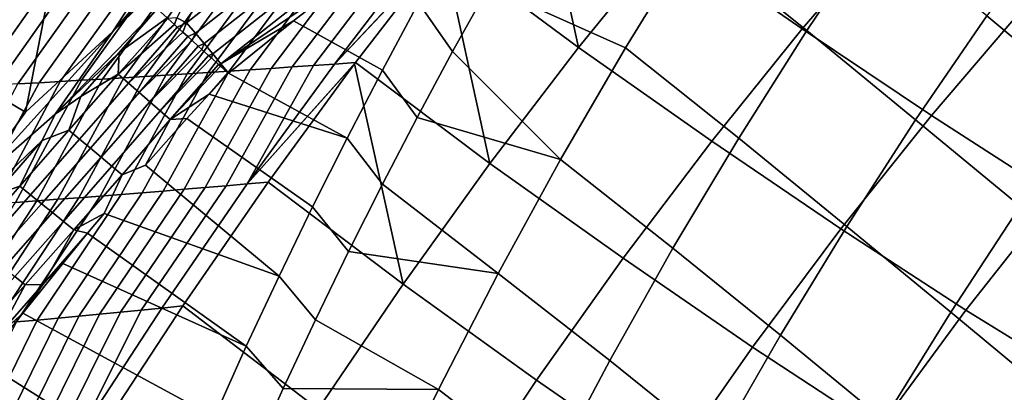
# Model space of a CAD drawing. Header units: metres. Extents: x -109 to 109, y -100 to 58.
# Tile 355 of 642: x 13.64 to 18.03, y -26.52 to -24.86. Entities that reach past the tile are written whole.
import ezdxf

# ---------------------------------------------------------------- set-up
doc = ezdxf.new("R2010")
doc.units = ezdxf.units.M
doc.layers.add('solid_21_062_100_XXX', color=7, linetype='CONTINUOUS')

msp = doc.modelspace()

# ---------------------------------------------------------------- linework, layer by layer
at = {"layer": 'solid_21_062_100_XXX'}
for points in [[(16.131132, -24.980812, -18.228146), (15.531165, -24.535326, -18.653791), (15.926793, -24.050184, -18.947115)], [(16.532995, -24.485664, -18.517805), (16.131132, -24.980812, -18.228146), (15.926793, -24.050184, -18.947115), (15.931648, -24.044401, -18.950882)], [(16.532995, -24.485664, -18.517805), (16.940252, -24.014221, -18.837879), (17.53717, -24.422253, -18.386425), (17.127413, -24.898071, -18.072855)], [(16.947874, -24.022976, 25.517889), (16.639189, -24.496593, 25.367083), (17.148172, -24.905556, 24.913803), (17.461361, -24.438017, 25.049231)], [(14.5721, -24.310823, 26.003605), (14.649902, -24.183214, 26.000898), (14.290295, -24.548925, 25.997431), (14.054717, -24.909891, 26.000853)], [(13.857012, -24.288395, 26.844654), (13.225935, -25.009613, 26.844654), (13.225946, -25.009596, 25.997431), (13.857032, -24.288368, 25.997431)], [(13.370951, -24.839258, 27.018965), (13.225935, -25.009613, 26.844654), (13.857012, -24.288395, 26.844654)], [(13.665678, -25.269922, 25.997431), (13.857032, -24.288368, 25.997431), (13.225946, -25.009596, 25.997431)], [(14.054717, -24.909891, 26.000853), (14.290295, -24.548925, 25.997431), (13.857032, -24.288368, 25.997431), (13.665678, -25.269922, 25.997431)], [(14.5721, -24.310823, 26.003605), (14.054717, -24.909891, 26.000853), (14.566545, -24.319836, 26.003826)], [(14.054717, -24.909891, 26.000853), (14.415133, -24.560553, 26.011171), (14.566545, -24.319836, 26.003826)], [(14.636955, -24.348818, 26.011131), (14.606441, -24.325373, 26.00856), (14.339658, -24.848776, 26.045069), (14.38381, -24.87039, 26.049633)], [(14.636955, -24.348818, 26.011131), (14.38381, -24.87039, 26.049633), (14.973432, -24.406515, 26.014164)], [(18.417847, -25.228884, 24.13817), (18.746759, -24.781189, 24.269884), (18.276094, -24.390034, 24.733528), (17.950096, -24.840446, 24.590311)], [(14.423478, -24.916576, 26.050409), (15.011412, -24.454378, 26.013069), (14.973432, -24.406515, 26.014164), (14.38381, -24.87039, 26.049633)], [(15.7315, -24.709156, 25.64883), (16.340036, -24.982706, 25.238441), (16.639189, -24.496593, 25.367083), (15.896691, -24.422714, 25.726007)], [(17.127413, -24.898071, -18.072855), (17.53717, -24.422253, -18.386425), (18.11488, -24.804031, -17.92263), (17.703503, -25.284376, -17.615084)], [(17.63349, -25.303534, 24.467968), (17.950096, -24.840446, 24.590311), (17.461361, -24.438017, 25.049231), (17.148172, -24.905556, 24.913803)], [(14.462415, -24.963058, 26.043793), (15.048836, -24.501923, 26.004532), (15.011412, -24.454378, 26.013069), (14.423478, -24.916576, 26.050409)], [(15.582264, -24.486431, 25.826975), (15.417692, -24.781988, 25.75099), (15.569653, -24.999432, 25.57926), (15.7315, -24.709156, 25.64883)], [(16.131132, -24.980812, -18.228146), (16.532995, -24.485664, -18.517805), (17.127413, -24.898071, -18.072855), (16.724434, -25.397938, -17.789356)], [(14.500185, -25.008883, 26.029856), (15.085134, -24.548454, 25.988682), (15.048836, -24.501923, 26.004532), (14.462415, -24.963058, 26.043793)], [(16.639189, -24.496593, 25.367083), (16.340036, -24.982706, 25.238441), (16.844742, -25.385134, 24.799982), (17.148172, -24.905556, 24.913803)], [(14.054717, -24.909891, 26.000853), (13.797631, -25.278721, 26.011074), (14.25282, -24.808342, 26.021677), (14.415133, -24.560553, 26.011171)], [(14.67933, -24.577568, -18.765524), (14.774189, -24.57317, -18.753029), (14.38575, -25.098503, -18.506149), (14.291712, -25.104391, -18.521002)], [(14.774189, -24.57317, -18.753029), (14.868998, -24.568697, -18.740553), (14.479732, -25.092525, -18.491325), (14.38575, -25.098503, -18.506149)], [(14.868998, -24.568697, -18.740553), (14.963754, -24.564152, -18.728096), (14.573657, -25.086458, -18.476526), (14.479732, -25.092525, -18.491325)], [(14.536227, -25.053366, 26.008808), (15.119763, -24.593279, 25.965755), (15.085134, -24.548454, 25.988682), (14.500185, -25.008883, 26.029856)], [(14.963754, -24.564152, -18.728096), (15.058458, -24.559532, -18.715658), (14.667524, -25.080303, -18.461758), (14.573657, -25.086458, -18.476526)], [(15.058458, -24.559532, -18.715658), (15.153109, -24.554838, -18.703243), (14.761334, -25.074059, -18.447016), (14.667524, -25.080303, -18.461758)], [(15.153109, -24.554838, -18.703243), (15.247705, -24.550072, -18.690847), (14.855085, -25.067724, -18.432302), (14.761334, -25.074059, -18.447016)], [(15.247705, -24.550072, -18.690847), (15.342247, -24.545231, -18.678474), (14.948777, -25.0613, -18.41762), (14.855085, -25.067724, -18.432302)], [(15.342247, -24.545231, -18.678474), (15.436734, -24.540316, -18.666122), (15.042408, -25.054787, -18.402966), (14.948777, -25.0613, -18.41762)], [(15.531165, -24.535326, -18.653791), (15.526766, -24.540878, -18.650684), (15.042408, -25.054787, -18.402966)], [(15.436734, -24.540316, -18.666122), (15.531165, -24.535326, -18.653791), (15.042408, -25.054787, -18.402966)], [(15.526766, -24.540878, -18.650684), (15.135979, -25.048183, -18.388344), (15.042408, -25.054787, -18.402966)], [(15.735909, -25.498131, -17.969793), (15.135979, -25.048183, -18.388344), (15.526766, -24.540878, -18.650684)], [(16.131132, -24.980812, -18.228146), (15.735909, -25.498131, -17.969793), (15.526766, -24.540878, -18.650684), (15.531165, -24.535326, -18.653791)], [(13.632654, -24.621143, -18.90411), (13.728042, -24.617544, -18.891434), (13.348378, -25.158411, -18.670856), (13.253761, -25.163328, -18.685965)], [(13.728042, -24.617544, -18.891434), (13.823383, -24.613874, -18.878771), (13.442945, -25.153406, -18.655767), (13.348378, -25.158411, -18.670856)], [(13.823383, -24.613874, -18.878771), (13.918678, -24.61013, -18.866121), (13.537462, -25.148312, -18.640701), (13.442945, -25.153406, -18.655767)], [(13.918678, -24.61013, -18.866121), (14.013927, -24.606316, -18.853489), (13.631927, -25.143131, -18.625658), (13.537462, -25.148312, -18.640701)], [(14.013927, -24.606316, -18.853489), (14.10913, -24.602427, -18.840872), (13.726341, -25.137861, -18.610636), (13.631927, -25.143131, -18.625658)], [(14.10913, -24.602427, -18.840872), (14.204285, -24.598467, -18.828272), (13.820703, -25.132504, -18.595636), (13.726341, -25.137861, -18.610636)], [(14.204285, -24.598467, -18.828272), (14.299391, -24.594433, -18.815687), (13.915011, -25.127058, -18.58066), (13.820703, -25.132504, -18.595636)], [(14.299391, -24.594433, -18.815687), (14.394449, -24.590326, -18.80312), (14.009268, -25.121525, -18.565708), (13.915011, -25.127058, -18.58066)], [(14.394449, -24.590326, -18.80312), (14.489459, -24.586147, -18.790571), (14.10347, -25.115902, -18.550781), (14.009268, -25.121525, -18.565708)], [(14.489459, -24.586147, -18.790571), (14.584419, -24.581894, -18.778038), (14.197618, -25.110191, -18.535879), (14.10347, -25.115902, -18.550781)], [(14.584419, -24.581894, -18.778038), (14.67933, -24.577568, -18.765524), (14.291712, -25.104391, -18.521002), (14.197618, -25.110191, -18.535879)], [(14.536227, -25.053366, 26.008808), (15.152211, -24.635721, 25.936092), (15.119763, -24.593279, 25.965755)], [(14.536227, -25.053366, 26.008808), (14.86046, -24.862478, 25.955826), (15.152211, -24.635721, 25.936092)], [(14.86046, -24.862478, 25.955826), (15.256637, -25.081404, 25.682991), (15.417692, -24.781988, 25.75099), (15.152211, -24.635721, 25.936092)], [(15.7315, -24.709156, 25.64883), (15.569653, -24.999432, 25.57926), (16.051064, -25.480261, 25.13224), (16.340036, -24.982706, 25.238441)], [(15.417692, -24.781988, 25.75099), (15.256637, -25.081404, 25.682991), (15.411268, -25.293329, 25.517345), (15.569653, -24.999432, 25.57926)], [(13.797631, -25.278721, 26.011074), (14.082879, -25.003109, 26.02071), (14.25282, -24.808342, 26.021677)], [(14.296695, -24.848423, 26.039249), (14.25282, -24.808342, 26.021677), (14.082879, -25.003109, 26.02071)], [(18.098677, -25.689016, 24.026941), (18.417847, -25.228884, 24.13817), (17.950096, -24.840446, 24.590311), (17.63349, -25.303534, 24.467968)], [(17.703503, -25.284376, -17.615084), (18.11488, -24.804031, -17.92263), (18.672316, -25.156914, -17.448622), (18.260231, -25.641914, -17.14645)], [(14.300068, -24.851509, 26.040276), (14.296695, -24.848423, 26.039249), (14.082879, -25.003109, 26.02071), (14.078263, -25.099314, 26.037872)], [(14.300068, -24.851509, 26.040276), (14.078263, -25.099314, 26.037872), (14.330138, -24.878977, 26.047474)], [(14.330138, -24.878977, 26.047474), (14.078263, -25.099314, 26.037872), (14.125193, -25.140257, 26.0476), (14.342085, -24.889872, 26.049379)], [(14.339658, -24.848776, 26.045069), (14.300068, -24.851509, 26.040276), (14.330138, -24.878977, 26.047474)], [(14.38381, -24.87039, 26.049633), (14.339658, -24.848776, 26.045069), (14.330138, -24.878977, 26.047474), (14.342085, -24.889872, 26.049379)], [(14.38381, -24.87039, 26.049633), (14.342085, -24.889872, 26.049379), (14.366591, -24.912191, 26.051628)], [(14.423478, -24.916576, 26.050409), (14.38381, -24.87039, 26.049633), (14.366591, -24.912191, 26.051628), (14.388978, -24.932545, 26.051758)], [(14.536227, -25.053366, 26.008808), (14.570002, -25.095842, 25.980963), (14.86046, -24.862478, 25.955826)], [(14.570002, -25.095842, 25.980963), (15.099218, -25.384451, 25.62303), (15.256637, -25.081404, 25.682991), (14.86046, -24.862478, 25.955826)], [(14.054717, -24.909891, 26.000853), (13.665678, -25.269922, 25.997431), (13.421961, -25.607634, 26.000853)], [(14.054717, -24.909891, 26.000853), (13.421961, -25.607634, 26.000853), (13.797631, -25.278721, 26.011074)], [(14.342085, -24.889872, 26.049379), (14.125193, -25.140257, 26.0476), (14.366591, -24.912191, 26.051628)], [(14.366591, -24.912191, 26.051628), (14.125193, -25.140257, 26.0476), (14.172671, -25.181681, 26.049414), (14.388978, -24.932545, 26.051758)], [(14.423478, -24.916576, 26.050409), (14.388978, -24.932545, 26.051758), (14.408225, -24.950016, 26.050406)], [(14.462415, -24.963058, 26.043793), (14.423478, -24.916576, 26.050409), (14.408225, -24.950016, 26.050406), (14.435852, -24.97505, 26.046078)], [(16.724434, -25.397938, -17.789356), (17.127413, -24.898071, -18.072855), (17.703503, -25.284376, -17.615084), (17.300335, -25.789118, -17.33717)], [(17.326933, -25.778334, 24.366753), (17.63349, -25.303534, 24.467968), (17.148172, -24.905556, 24.913803), (16.844742, -25.385134, 24.799982)], [(14.388978, -24.932545, 26.051758), (14.172671, -25.181681, 26.049414), (14.408225, -24.950016, 26.050406)], [(14.408225, -24.950016, 26.050406), (14.172671, -25.181681, 26.049414), (14.219943, -25.222927, 26.043283), (14.435852, -24.97505, 26.046078)], [(14.462415, -24.963058, 26.043793), (14.435852, -24.97505, 26.046078), (14.451543, -24.989244, 26.042345)], [(14.500185, -25.008883, 26.029856), (14.462415, -24.963058, 26.043793), (14.451543, -24.989244, 26.042345), (14.481586, -25.016373, 26.032537)], [(13.421961, -25.607634, 26.000853), (13.665678, -25.269922, 25.997431), (13.225946, -25.009596, 25.997431), (13.002406, -25.960058, 25.997431)], [(13.797631, -25.278721, 26.011074), (13.911917, -25.198906, 26.021008), (14.082879, -25.003109, 26.02071)], [(14.078263, -25.099314, 26.037872), (14.082879, -25.003109, 26.02071), (13.911917, -25.198906, 26.021008)], [(14.435852, -24.97505, 26.046078), (14.219943, -25.222927, 26.043283), (14.451543, -24.989244, 26.042345)], [(14.451543, -24.989244, 26.042345), (14.219943, -25.222927, 26.043283), (14.266257, -25.263338, 26.02931), (14.481586, -25.016373, 26.032537)], [(14.500185, -25.008883, 26.029856), (14.481586, -25.016373, 26.032537), (14.494151, -25.027699, 26.027359)], [(14.536227, -25.053366, 26.008808), (14.500185, -25.008883, 26.029856), (14.494151, -25.027699, 26.027359), (14.525867, -25.056225, 26.011284)], [(15.569653, -24.999432, 25.57926), (15.411268, -25.293329, 25.517345), (16.051064, -25.480261, 25.13224)], [(15.735909, -25.498131, -17.969793), (16.131132, -24.980812, -18.228146), (16.724434, -25.397938, -17.789356), (16.329485, -25.920303, -17.536808)], [(16.340036, -24.982706, 25.238441), (16.051064, -25.480261, 25.13224), (16.55171, -25.875738, 24.708004), (16.844742, -25.385134, 24.799982)], [(14.481586, -25.016373, 26.032537), (14.266257, -25.263338, 26.02931), (14.494151, -25.027699, 26.027359)], [(14.266257, -25.263338, 26.02931), (14.310881, -25.302273, 26.007715), (14.525867, -25.056225, 26.011284), (14.494151, -25.027699, 26.027359)], [(14.525867, -25.056225, 26.011284), (14.310881, -25.302273, 26.007715), (14.534305, -25.063801, 26.006243)], [(14.536227, -25.053366, 26.008808), (14.525867, -25.056225, 26.011284), (14.534305, -25.063801, 26.006243)], [(14.536227, -25.053366, 26.008808), (14.534305, -25.063801, 26.006243), (14.567657, -25.093739, 25.982832)], [(14.536227, -25.053366, 26.008808), (14.567657, -25.093739, 25.982832), (14.570002, -25.095842, 25.980963)], [(15.135979, -25.048183, -18.388344), (15.132039, -25.053444, -18.385839), (14.653855, -25.589491, -18.172497)], [(15.042408, -25.054787, -18.402966), (15.135979, -25.048183, -18.388344), (14.653855, -25.589491, -18.172497)], [(15.132039, -25.053444, -18.385839), (14.747308, -25.58139, -18.155355), (14.653855, -25.589491, -18.172497)], [(14.948777, -25.0613, -18.41762), (15.042408, -25.054787, -18.402966), (14.653855, -25.589491, -18.172497)], [(15.348546, -26.036022, -17.743546), (14.747308, -25.58139, -18.155355), (15.132039, -25.053444, -18.385839)], [(15.735909, -25.498131, -17.969793), (15.348546, -26.036022, -17.743546), (15.132039, -25.053444, -18.385839), (15.135979, -25.048183, -18.388344)], [(14.078263, -25.099314, 26.037872), (13.911917, -25.198906, 26.021008), (13.85929, -25.34973, 26.03941)], [(14.078263, -25.099314, 26.037872), (13.85929, -25.34973, 26.03941), (13.907092, -25.389532, 26.049614), (14.125193, -25.140257, 26.0476)], [(14.291712, -25.104391, -18.521002), (14.38575, -25.098503, -18.506149), (14.091769, -25.635849, -18.276129), (13.997866, -25.643202, -18.293524)], [(14.38575, -25.098503, -18.506149), (14.479732, -25.092525, -18.491325), (14.18561, -25.628389, -18.258768), (14.091769, -25.635849, -18.276129)], [(14.479732, -25.092525, -18.491325), (14.573657, -25.086458, -18.476526), (14.279387, -25.620823, -18.241442), (14.18561, -25.628389, -18.258768)], [(14.573657, -25.086458, -18.476526), (14.667524, -25.080303, -18.461758), (14.373102, -25.61315, -18.22415), (14.279387, -25.620823, -18.241442)], [(14.534305, -25.063801, 26.006243), (14.310881, -25.302273, 26.007715), (14.483871, -25.188707, 25.980608), (14.567657, -25.093739, 25.982832)], [(14.667524, -25.080303, -18.461758), (14.761334, -25.074059, -18.447016), (14.466752, -25.60537, -18.206896), (14.373102, -25.61315, -18.22415)], [(14.761334, -25.074059, -18.447016), (14.855085, -25.067724, -18.432302), (14.560337, -25.597483, -18.189678), (14.466752, -25.60537, -18.206896)], [(14.567657, -25.093739, 25.982832), (14.483871, -25.188707, 25.980608), (14.570002, -25.095842, 25.980963)], [(14.570002, -25.095842, 25.980963), (14.483871, -25.188707, 25.980608), (15.099218, -25.384451, 25.62303)], [(14.855085, -25.067724, -18.432302), (14.948777, -25.0613, -18.41762), (14.653855, -25.589491, -18.172497), (14.560337, -25.597483, -18.189678)], [(15.256637, -25.081404, 25.682991), (15.099218, -25.384451, 25.62303), (15.256462, -25.590633, 25.463131), (15.411268, -25.293329, 25.517345)], [(13.631927, -25.143131, -18.625658), (13.726341, -25.137861, -18.610636), (13.433174, -25.685102, -18.398569), (13.338853, -25.691717, -18.416183)], [(13.726341, -25.137861, -18.610636), (13.820703, -25.132504, -18.595636), (13.527437, -25.678383, -18.380985), (13.433174, -25.685102, -18.398569)], [(13.820703, -25.132504, -18.595636), (13.915011, -25.127058, -18.58066), (13.621642, -25.671558, -18.36343), (13.527437, -25.678383, -18.380985)], [(13.915011, -25.127058, -18.58066), (14.009268, -25.121525, -18.565708), (13.715788, -25.664629, -18.345905), (13.621642, -25.671558, -18.36343)], [(14.009268, -25.121525, -18.565708), (14.10347, -25.115902, -18.550781), (13.809875, -25.657593, -18.328413), (13.715788, -25.664629, -18.345905)], [(14.10347, -25.115902, -18.550781), (14.197618, -25.110191, -18.535879), (13.9039, -25.65045, -18.310951), (13.809875, -25.657593, -18.328413)], [(14.197618, -25.110191, -18.535879), (14.291712, -25.104391, -18.521002), (13.997866, -25.643202, -18.293524), (13.9039, -25.65045, -18.310951)], [(14.125193, -25.140257, 26.0476), (13.907092, -25.389532, 26.049614), (13.955428, -25.429928, 26.05191), (14.172671, -25.181681, 26.049414)], [(14.172671, -25.181681, 26.049414), (13.955428, -25.429928, 26.05191), (14.003529, -25.470274, 26.046265), (14.219943, -25.222927, 26.043283)], [(14.310881, -25.302273, 26.007715), (14.384868, -25.297333, 25.98103), (14.483871, -25.188707, 25.980608)], [(14.483871, -25.188707, 25.980608), (14.384868, -25.297333, 25.98103), (14.945557, -25.690897, 25.571152), (15.099218, -25.384451, 25.62303)], [(13.85929, -25.34973, 26.03941), (13.911917, -25.198906, 26.021008), (13.797631, -25.278721, 26.011074), (13.739816, -25.39576, 26.022593)], [(14.219943, -25.222927, 26.043283), (14.003529, -25.470274, 26.046265), (14.05063, -25.509932, 26.032766), (14.266257, -25.263338, 26.02931)], [(13.421961, -25.607634, 26.000853), (13.142516, -25.966906, 26.011074), (13.739816, -25.39576, 26.022593), (13.797631, -25.278721, 26.011074)], [(14.05063, -25.509932, 26.032766), (14.095984, -25.548267, 26.011627), (14.310881, -25.302273, 26.007715), (14.266257, -25.263338, 26.02931)], [(14.310881, -25.302273, 26.007715), (14.095984, -25.548267, 26.011627), (14.200393, -25.505199, 25.984362)], [(14.384868, -25.297333, 25.98103), (14.200393, -25.505199, 25.984362), (14.79577, -26.000513, 25.527397), (14.945557, -25.690897, 25.571152)], [(14.310881, -25.302273, 26.007715), (14.200393, -25.505199, 25.984362), (14.384868, -25.297333, 25.98103)], [(15.411268, -25.293329, 25.517345), (15.256462, -25.590633, 25.463131), (15.772891, -25.988186, 25.04871), (16.051064, -25.480261, 25.13224)], [(17.300335, -25.789118, -17.33717), (17.703503, -25.284376, -17.615084), (18.260231, -25.641914, -17.14645), (17.857832, -26.151661, -16.873356)], [(17.789906, -26.160641, 23.936426), (18.098677, -25.689016, 24.026941), (17.63349, -25.303534, 24.467968), (17.326933, -25.778334, 24.366753)], [(13.85929, -25.34973, 26.03941), (13.739816, -25.39576, 26.022593), (13.640065, -25.599514, 26.044024)], [(13.85929, -25.34973, 26.03941), (13.640065, -25.599514, 26.044024), (13.68855, -25.638092, 26.055611), (13.907092, -25.389532, 26.049614)], [(13.142516, -25.966906, 26.011074), (13.528337, -25.637562, 26.026581), (13.739816, -25.39576, 26.022593)], [(13.640065, -25.599514, 26.044024), (13.739816, -25.39576, 26.022593), (13.528337, -25.637562, 26.026581)], [(13.907092, -25.389532, 26.049614), (13.68855, -25.638092, 26.055611), (13.737641, -25.67746, 26.059315), (13.955428, -25.429928, 26.05191)], [(15.099218, -25.384451, 25.62303), (14.945557, -25.690897, 25.571152), (15.105346, -25.891132, 25.41666), (15.256462, -25.590633, 25.463131)], [(16.329485, -25.920303, -17.536808), (16.724434, -25.397938, -17.789356), (17.300335, -25.789118, -17.33717), (16.90663, -26.316685, -17.08975)], [(17.031059, -26.263861, 24.286873), (17.326933, -25.778334, 24.366753), (16.844742, -25.385134, 24.799982), (16.55171, -25.875738, 24.708004)], [(13.955428, -25.429928, 26.05191), (13.737641, -25.67746, 26.059315), (13.786557, -25.71699, 26.055075), (14.003529, -25.470274, 26.046265)], [(14.003529, -25.470274, 26.046265), (13.786557, -25.71699, 26.055075), (13.83452, -25.756054, 26.042959), (14.05063, -25.509932, 26.032766)], [(15.348546, -26.036022, -17.743546), (15.735909, -25.498131, -17.969793), (16.329485, -25.920303, -17.536808), (15.943788, -26.463545, -17.315996)], [(16.051064, -25.480261, 25.13224), (15.772891, -25.988186, 25.04871), (16.269691, -26.376335, 24.638067), (16.55171, -25.875738, 24.708004)], [(13.83452, -25.756054, 26.042959), (13.880772, -25.794031, 26.023159), (14.095984, -25.548267, 26.011627), (14.05063, -25.509932, 26.032766)], [(14.095984, -25.548267, 26.011627), (14.016034, -25.720594, 25.991179), (14.79577, -26.000513, 25.527397), (14.200393, -25.505199, 25.984362)], [(14.095984, -25.548267, 26.011627), (13.880772, -25.794031, 26.023159), (14.016034, -25.720594, 25.991179)], [(14.653855, -25.589491, -18.172497), (14.747308, -25.58139, -18.155355), (14.36635, -26.133301, -17.955545), (14.27395, -26.142641, -17.975132)], [(15.348546, -26.036022, -17.743546), (14.970239, -26.592825, -17.550104), (14.36635, -26.133301, -17.955545), (14.747308, -25.58139, -18.155355)], [(13.640065, -25.599514, 26.044024), (13.528337, -25.637562, 26.026581), (13.420502, -25.848185, 26.051924)], [(13.640065, -25.599514, 26.044024), (13.420502, -25.848185, 26.051924), (13.469402, -25.885483, 26.065742), (13.68855, -25.638092, 26.055611)], [(14.091769, -25.635849, -18.276129), (14.18561, -25.628389, -18.258768), (13.810896, -26.187513, -18.073708), (13.718081, -26.196123, -18.093546)], [(14.18561, -25.628389, -18.258768), (14.279387, -25.620823, -18.241442), (13.903645, -26.178783, -18.053909), (13.810896, -26.187513, -18.073708)], [(14.279387, -25.620823, -18.241442), (14.373102, -25.61315, -18.22415), (13.996325, -26.16993, -18.034151), (13.903645, -26.178783, -18.053909)], [(14.373102, -25.61315, -18.22415), (14.466752, -25.60537, -18.206896), (14.088936, -26.160955, -18.014437), (13.996325, -26.16993, -18.034151)], [(14.466752, -25.60537, -18.206896), (14.560337, -25.597483, -18.189678), (14.181479, -26.151859, -17.994762), (14.088936, -26.160955, -18.014437)], [(14.560337, -25.597483, -18.189678), (14.653855, -25.589491, -18.172497), (14.27395, -26.142641, -17.975132), (14.181479, -26.151859, -17.994762)], [(15.256462, -25.590633, 25.463131), (15.105346, -25.891132, 25.41666), (15.772891, -25.988186, 25.04871)], [(13.621642, -25.671558, -18.36343), (13.715788, -25.664629, -18.345905), (13.346159, -26.229345, -18.173281), (13.253017, -26.23735, -18.193308)], [(13.715788, -25.664629, -18.345905), (13.809875, -25.657593, -18.328413), (13.439238, -26.221222, -18.153292), (13.346159, -26.229345, -18.173281)], [(13.809875, -25.657593, -18.328413), (13.9039, -25.65045, -18.310951), (13.53225, -26.212976, -18.133339), (13.439238, -26.221222, -18.153292)], [(13.68855, -25.638092, 26.055611), (13.469402, -25.885483, 26.065742), (13.519061, -25.923845, 26.071722), (13.737641, -25.67746, 26.059315)], [(13.9039, -25.65045, -18.310951), (13.997866, -25.643202, -18.293524), (13.625198, -26.204611, -18.113422), (13.53225, -26.212976, -18.133339)], [(13.997866, -25.643202, -18.293524), (14.091769, -25.635849, -18.276129), (13.718081, -26.196123, -18.093546), (13.625198, -26.204611, -18.113422)], [(17.857832, -26.151661, -16.873356), (18.260231, -25.641914, -17.14645), (18.79563, -25.968855, -16.668709), (18.395079, -26.48366, -16.399565)], [(13.737641, -25.67746, 26.059315), (13.519061, -25.923845, 26.071722), (13.568687, -25.962664, 26.069767), (13.786557, -25.71699, 26.055075)], [(13.786557, -25.71699, 26.055075), (13.568687, -25.962664, 26.069767), (13.617495, -26.001318, 26.05991), (13.83452, -25.756054, 26.042959)], [(14.945557, -25.690897, 25.571152), (14.79577, -26.000513, 25.527397), (14.95803, -26.194603, 25.377962), (15.105346, -25.891132, 25.41666)], [(18.236038, -26.530945, 23.507318), (18.54628, -26.061041, 23.58884), (18.098677, -25.689016, 24.026941), (17.789906, -26.160641, 23.936426)], [(13.617495, -26.001318, 26.05991), (13.664706, -26.039194, 26.042307), (13.880772, -25.794031, 26.023159), (13.83452, -25.756054, 26.042959)], [(13.880772, -25.794031, 26.023159), (13.942067, -25.809389, 25.994925), (14.016034, -25.720594, 25.991179)], [(14.016034, -25.720594, 25.991179), (13.942067, -25.809389, 25.994925), (14.649969, -26.313065, 25.491798), (14.79577, -26.000513, 25.527397)], [(13.880772, -25.794031, 26.023159), (13.664706, -26.039194, 26.042307), (13.742742, -26.037975, 26.013422)], [(13.880772, -25.794031, 26.023159), (13.742742, -26.037975, 26.013422), (13.942067, -25.809389, 25.994925)], [(16.90663, -26.316685, -17.08975), (17.300335, -25.789118, -17.33717), (17.857832, -26.151661, -16.873356), (17.466377, -26.684563, -16.630196)], [(17.49217, -26.642792, 23.866808), (17.789906, -26.160641, 23.936426), (17.326933, -25.778334, 24.366753), (17.031059, -26.263861, 24.286873)], [(13.742742, -26.037975, 26.013422), (13.831863, -25.943697, 26.001854), (13.942067, -25.809389, 25.994925)], [(13.942067, -25.809389, 25.994925), (13.831863, -25.943697, 26.001854), (14.649969, -26.313065, 25.491798)], [(14.95803, -26.194603, 25.377962), (15.50612, -26.505388, 24.988029), (15.772891, -25.988186, 25.04871), (15.105346, -25.891132, 25.41666)], [(16.746489, -26.759106, 24.228497), (17.031059, -26.263861, 24.286873), (16.55171, -25.875738, 24.708004), (16.269691, -26.376335, 24.638067)], [(15.943788, -26.463545, -17.315996), (16.329485, -25.920303, -17.536808), (16.90663, -26.316685, -17.08975), (16.523613, -26.865435, -16.873598)], [(13.653348, -26.164848, 26.017139), (14.508265, -26.628311, 25.464382), (14.649969, -26.313065, 25.491798), (13.831863, -25.943697, 26.001854)], [(13.742742, -26.037975, 26.013422), (13.653348, -26.164848, 26.017139), (13.831863, -25.943697, 26.001854)], [(13.398897, -26.244967, 26.083591), (13.44703, -26.282961, 26.068995), (13.664706, -26.039194, 26.042307), (13.617495, -26.001318, 26.05991)], [(14.79577, -26.000513, 25.527397), (14.649969, -26.313065, 25.491798), (14.81462, -26.50083, 25.347067), (14.95803, -26.194603, 25.377962)], [(15.772891, -25.988186, 25.04871), (15.50612, -26.505388, 24.988029), (15.999286, -26.885866, 24.590319), (16.269691, -26.376335, 24.638067)], [(13.664706, -26.039194, 26.042307), (13.44703, -26.282961, 26.068995), (13.541782, -26.265287, 26.039459)], [(13.541782, -26.265287, 26.039459), (13.653348, -26.164848, 26.017139), (13.742742, -26.037975, 26.013422)], [(13.664706, -26.039194, 26.042307), (13.541782, -26.265287, 26.039459), (13.742742, -26.037975, 26.013422)], [(14.970239, -26.592825, -17.550104), (15.348546, -26.036022, -17.743546), (15.943788, -26.463545, -17.315996), (15.568542, -27.025976, -17.127605)], [(14.088936, -26.160955, -18.014437), (14.181479, -26.151859, -17.994762), (13.901976, -26.712709, -17.811853), (13.809592, -26.723066, -17.834225)], [(14.27395, -26.142641, -17.975132), (14.36635, -26.133301, -17.955545), (13.994283, -26.702215, -17.789532), (13.901976, -26.712709, -17.811853)], [(14.181479, -26.151859, -17.994762), (14.27395, -26.142641, -17.975132), (13.901976, -26.712709, -17.811853)], [(14.970239, -26.592825, -17.550104), (14.602158, -27.166821, -17.390066), (13.994283, -26.702215, -17.789532), (14.36635, -26.133301, -17.955545)], [(17.466377, -26.684563, -16.630196), (17.857832, -26.151661, -16.873356), (18.395079, -26.48366, -16.399565), (18.006992, -27.021936, -16.159664)], [(13.625198, -26.204611, -18.113422), (13.718081, -26.196123, -18.093546), (13.439307, -26.76309, -17.924185), (13.346552, -26.772747, -17.946789)], [(13.718081, -26.196123, -18.093546), (13.810896, -26.187513, -18.073708), (13.531989, -26.753294, -17.901625), (13.439307, -26.76309, -17.924185)], [(13.653348, -26.164848, 26.017139), (13.480214, -26.384447, 26.036747), (14.370768, -26.94602, 25.445169), (14.508265, -26.628311, 25.464382)], [(13.541782, -26.265287, 26.039459), (13.480214, -26.384447, 26.036747), (13.653348, -26.164848, 26.017139)], [(13.810896, -26.187513, -18.073708), (13.903645, -26.178783, -18.053909), (13.624599, -26.743357, -17.879112), (13.531989, -26.753294, -17.901625)], [(13.903645, -26.178783, -18.053909), (13.996325, -26.16993, -18.034151), (13.717133, -26.733282, -17.856644), (13.624599, -26.743357, -17.879112)], [(13.996325, -26.16993, -18.034151), (14.088936, -26.160955, -18.014437), (13.809592, -26.723066, -17.834225), (13.717133, -26.733282, -17.856644)], [(14.95803, -26.194603, 25.377962), (14.81462, -26.50083, 25.347067), (15.50612, -26.505388, 24.988029)], [(17.937233, -27.011259, 23.446312), (18.236038, -26.530945, 23.507318), (17.789906, -26.160641, 23.936426), (17.49217, -26.642792, 23.866808)], [(17.206078, -27.134478, 23.81823), (17.49217, -26.642792, 23.866808), (17.031059, -26.263861, 24.286873), (16.746489, -26.759106, 24.228497)], [(14.649969, -26.313065, 25.491798), (14.508265, -26.628311, 25.464382), (14.675222, -26.809586, 25.323997), (14.81462, -26.50083, 25.347067)], [(16.523613, -26.865435, -16.873598), (16.90663, -26.316685, -17.08975), (17.466377, -26.684563, -16.630196), (17.087088, -27.238951, -16.417727)], [(16.473806, -27.263041, 24.191746), (16.746489, -26.759106, 24.228497), (16.269691, -26.376335, 24.638067), (15.999286, -26.885866, 24.590319)], [(13.480214, -26.384447, 26.036747), (13.315745, -26.595663, 26.060507), (14.237577, -27.265945, 25.434175), (14.370768, -26.94602, 25.445169)], [(15.568542, -27.025976, -17.127605), (15.943788, -26.463545, -17.315996), (16.523613, -26.865435, -16.873598), (16.152481, -27.433653, -16.689386)], [(14.675222, -26.809586, 25.323997), (15.251325, -27.03075, 24.950331), (15.50612, -26.505388, 24.988029), (14.81462, -26.50083, 25.347067)], [(15.50612, -26.505388, 24.988029), (15.251325, -27.03075, 24.950331), (15.74106, -27.403257, 24.564857), (15.999286, -26.885866, 24.590319)], [(18.006992, -27.021936, -16.159664), (18.395079, -26.48366, -16.399565), (18.910685, -26.782423, -15.918151), (18.527149, -27.326036, -15.680296)]]:
    msp.add_3dface(points, dxfattribs=at)

doc.saveas('drawing.dxf')
